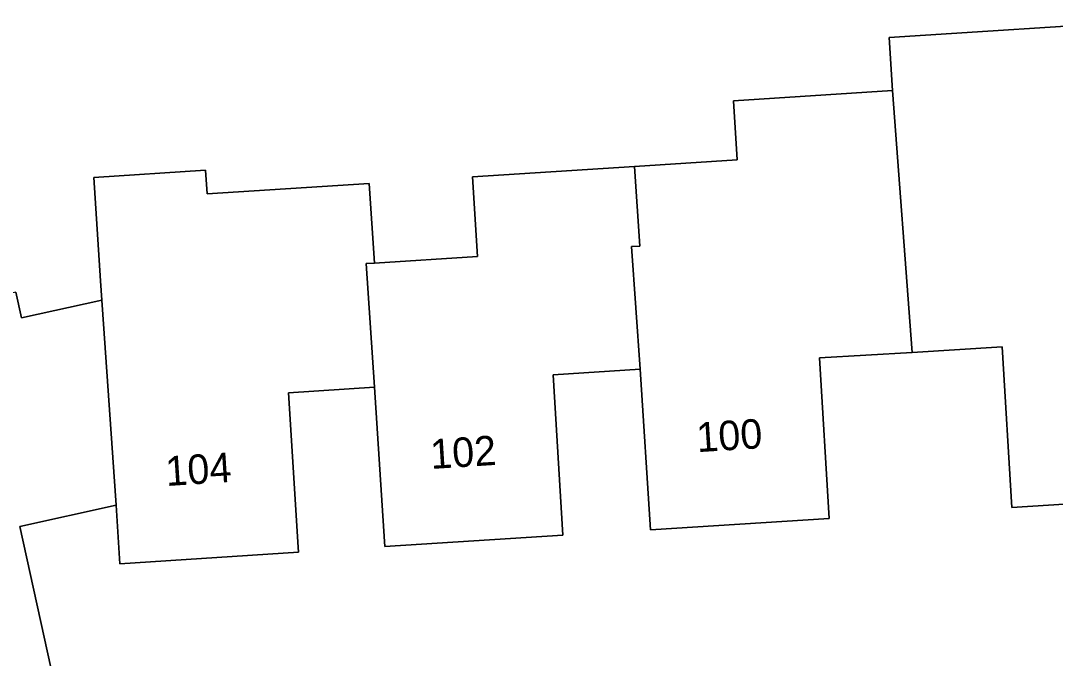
# Model space of a CAD drawing. Extents: x 159626 to 160723, y 388173 to 389416.
# Drawn here: x 160153.06 to 160188.07, y 388335.85 to 388357.43 of the extents above; entities that cross this region are included whole.
import ezdxf

# ---------------------------------------------------------------- set-up
doc = ezdxf.new("R2010")
doc.units = 0
for name, color, linetype in [('IMGEO_Erf', 7, 'Continuous'), ('IMGEO_Pand', 7, 'Continuous'), ('IMGEO_Pand_nummerreeks', 7, 'Continuous')]:
    doc.layers.add(name, color=color, linetype=linetype)

msp = doc.modelspace()

# ---------------------------------------------------------------- linework, layer by layer
at = {"layer": 'IMGEO_Erf'}
for points in [[(160152.896, 388348.237), (160153.089, 388347.368), (160155.803, 388347.971), (160155.76, 388348.63), (160155.535, 388352.123), (160159.316, 388352.367), (160159.368, 388351.567), (160164.856, 388351.92), (160165.029, 388349.225), (160168.521, 388349.45), (160168.347, 388352.144), (160173.835, 388352.497), (160177.311, 388352.72), (160177.182, 388354.72), (160182.564, 388355.065), (160182.448, 388356.856), (160191.238, 388357.426)], [(160192.621, 388341.336), (160186.6, 388340.955), (160186.272, 388346.386), (160183.232, 388346.204), (160180.092, 388346.015), (160180.419, 388340.582), (160174.374, 388340.201), (160174.02, 388345.632), (160171.075, 388345.448), (160171.412, 388340.016), (160165.381, 388339.634), (160165.37, 388339.803), (160165.035, 388345.022), (160162.118, 388344.835), (160162.452, 388339.616), (160162.463, 388339.446), (160156.412, 388339.052), (160156.287, 388341.033), (160153.026, 388340.309), (160154.208, 388334.978), (160148.303, 388333.668)]]:
    msp.add_lwpolyline(points, dxfattribs=at)
at = {"layer": 'IMGEO_Pand'}
for points in [[(160182.564, 388355.065), (160183.232, 388346.204), (160186.272, 388346.386), (160186.6, 388340.955), (160192.621, 388341.336), (160192.607, 388341.536), (160192.253, 388346.757), (160191.937, 388350.955), (160191.658, 388350.938), (160191.533, 388353.635), (160191.37, 388357.141), (160191.257, 388357.134), (160191.238, 388357.426), (160182.448, 388356.856)], [(160173.835, 388352.497), (160174.008, 388349.802), (160173.729, 388349.784), (160174.02, 388345.632), (160174.374, 388340.201), (160180.419, 388340.582), (160180.092, 388346.015), (160183.232, 388346.204), (160182.564, 388355.065), (160177.182, 388354.72), (160177.311, 388352.72)], [(160165.029, 388349.225), (160164.856, 388351.92), (160159.368, 388351.567), (160159.316, 388352.367), (160155.535, 388352.123), (160155.76, 388348.63), (160155.803, 388347.971), (160156.287, 388341.033), (160156.412, 388339.052), (160162.463, 388339.446), (160162.452, 388339.616), (160162.118, 388344.835), (160165.035, 388345.022), (160164.75, 388349.207)], [(160165.029, 388349.225), (160164.75, 388349.207), (160165.035, 388345.022), (160165.37, 388339.803), (160165.381, 388339.634), (160171.412, 388340.016), (160171.075, 388345.448), (160174.02, 388345.632), (160173.729, 388349.784), (160174.008, 388349.802), (160173.835, 388352.497), (160168.347, 388352.144), (160168.521, 388349.45)], [(160146.756, 388343.205), (160146.483, 388343.144), (160147.298, 388339.039), (160147.152, 388339.007), (160148.303, 388333.668), (160154.208, 388334.978), (160153.026, 388340.309), (160156.287, 388341.033), (160155.803, 388347.971), (160153.089, 388347.368), (160152.896, 388348.237), (160149.397, 388347.46), (160149.59, 388346.591), (160150.173, 388343.964)]]:
    msp.add_lwpolyline(points, close=True, dxfattribs=at)

# ---------------------------------------------------------------- texts
at = {"layer": 'IMGEO_Pand_nummerreeks'}
for s, rotation, p in [('100', 3.6064, (160175.958, 388342.826)), ('102', 3.6242, (160166.951, 388342.258)), ('104', 3.7255, (160157.99, 388341.68))]:
    msp.add_text(s, height=1, rotation=rotation, dxfattribs=at).set_placement(p)

doc.saveas('drawing.dxf')
